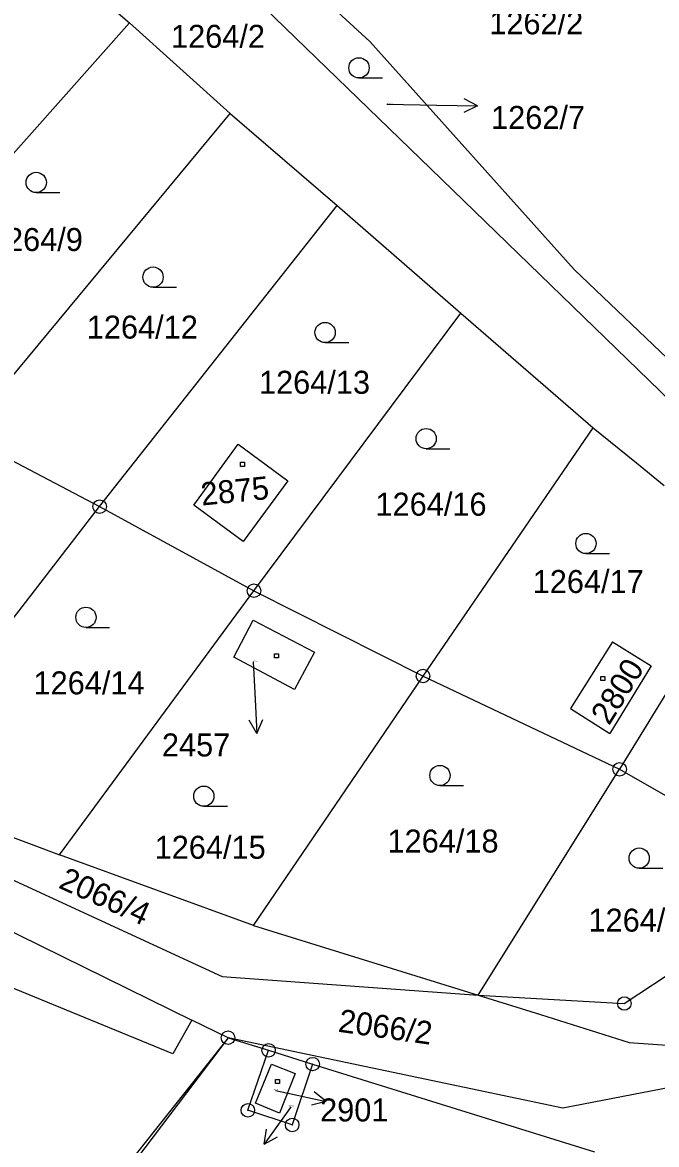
# Model space of a CAD drawing. Extents: x -795483 to -789093, y -1112258 to -1108741.
# Drawn here: x -792447.7 to -792400.7, y -1110090.9 to -1110007.9 of the extents above; entities that cross this region are included whole.
import ezdxf

# ---------------------------------------------------------------- set-up
doc = ezdxf.new("R2010")
doc.units = 0
for name, color, linetype in [('Komunikace', 7, 'Continuous'), ('Vrstva 1', 7, 'Continuous'), ('Vrstva 14', 7, 'Continuous'), ('Vrstva 15', 7, 'Continuous'), ('Vrstva 16', 7, 'Continuous'), ('Vrstva 23', 7, 'Continuous'), ('Vrstva 25', 7, 'Continuous'), ('Vrstva 28', 7, 'Continuous')]:
    doc.layers.add(name, color=color, linetype=linetype)

msp = doc.modelspace()

# ---------------------------------------------------------------- linework, layer by layer
at = {"layer": 'Komunikace'}
for p, q in [((-792420.69, -1110013.98), (-792416.99, -1110014.05)), ((-792430.58, -1110055.22), (-792430.47, -1110057.53)), ((-792428.93, -1110086.94), (-792428.13, -1110087.11)), ((-792427.8, -1110088.14), (-792428.03, -1110088.46))]:
    msp.add_line(p, q, dxfattribs=at)
at = {"layer": 'Vrstva 1'}
for p, q in [((-792436.64, -1110000.17), (-792417.45, -1110018.77)), ((-792431.65, -1110000.44), (-792421.95, -1110009.35)), ((-792447.93, -1110000.91), (-792439.75, -1110007.97)), ((-792439.75, -1110007.97), (-792455.61, -1110025.82)), ((-792439.75, -1110007.97), (-792432.29, -1110014.68)), ((-792421.95, -1110009.35), (-792406.84, -1110026.2)), ((-792452.04, -1110038.43), (-792432.29, -1110014.68)), ((-792432.29, -1110014.68), (-792424.37, -1110021.47)), ((-792417.45, -1110018.77), (-792397.13, -1110038.47)), ((-792441.95, -1110043.75), (-792424.37, -1110021.47)), ((-792424.37, -1110021.47), (-792415.22, -1110029.45)), ((-792406.84, -1110026.2), (-792395.89, -1110036.68)), ((-792430.53, -1110049.97), (-792415.22, -1110029.45)), ((-792415.22, -1110029.45), (-792405.44, -1110037.92)), ((-792452.04, -1110038.43), (-792441.95, -1110043.75)), ((-792418.02, -1110056.28), (-792405.44, -1110037.92)), ((-792405.44, -1110037.92), (-792402.24, -1110040.51)), ((-792434.98, -1110043.63), (-792431.7, -1110039.12)), ((-792431.7, -1110039.12), (-792428.02, -1110041.83)), ((-792402.24, -1110040.51), (-792400.17, -1110042.18)), ((-792428.02, -1110041.83), (-792431.32, -1110046.32)), ((-792431.32, -1110046.32), (-792434.98, -1110043.63)), ((-792458.07, -1110064.58), (-792441.95, -1110043.75)), ((-792441.95, -1110043.75), (-792430.53, -1110049.97)), ((-792393.78, -1110047.34), (-792403.48, -1110063.18)), ((-792444.93, -1110069.5), (-792430.53, -1110049.97)), ((-792430.53, -1110049.97), (-792418.02, -1110056.28)), ((-792432.02, -1110054.88), (-792430.58, -1110052.15)), ((-792430.58, -1110052.15), (-792426.06, -1110054.52)), ((-792404.01, -1110053.74), (-792407.12, -1110058.68)), ((-792404.01, -1110053.74), (-792401.14, -1110055.52)), ((-792427.52, -1110057.29), (-792432.02, -1110054.88)), ((-792426.06, -1110054.52), (-792427.52, -1110057.29)), ((-792401.14, -1110055.52), (-792404.2, -1110060.53)), ((-792430.57, -1110074.73), (-792418.02, -1110056.28)), ((-792418.02, -1110056.28), (-792403.48, -1110063.18)), ((-792407.12, -1110058.68), (-792404.2, -1110060.53)), ((-792465.63, -1110063.39), (-792432.89, -1110078.52)), ((-792413.95, -1110079.89), (-792403.48, -1110063.18)), ((-792403.48, -1110063.18), (-792389.25, -1110071.33)), ((-792458.07, -1110064.58), (-792444.93, -1110069.5)), ((-792430.57, -1110074.73), (-792444.93, -1110069.5)), ((-792456.65, -1110071.16), (-792435.12, -1110081.73)), ((-792403.13, -1110080.51), (-792389.25, -1110071.33)), ((-792436.54, -1110084.22), (-792463.24, -1110073.29)), ((-792430.57, -1110074.73), (-792413.95, -1110079.89)), ((-792432.89, -1110078.52), (-792413.95, -1110079.89)), ((-792413.95, -1110079.89), (-792409.32, -1110081.33)), ((-792413.95, -1110079.89), (-792403.13, -1110080.51)), ((-792435.12, -1110081.73), (-792436.54, -1110084.22)), ((-792432.45, -1110083.04), (-792435.12, -1110081.73)), ((-792409.32, -1110081.33), (-792402.76, -1110083.38)), ((-792432.45, -1110083.04), (-792444.57, -1110098.32)), ((-792432.45, -1110083.04), (-792442.06, -1110095.73)), ((-792432.45, -1110083.04), (-792429.45, -1110083.97)), ((-792407.68, -1110088.25), (-792432.45, -1110083.04)), ((-792402.76, -1110083.38), (-792399.26, -1110083.63)), ((-792430.98, -1110088.41), (-792429.45, -1110083.97)), ((-792429.45, -1110083.97), (-792426.19, -1110084.99)), ((-792430.42, -1110087.89), (-792429.24, -1110085)), ((-792429.24, -1110085), (-792427.49, -1110085.68)), ((-792426.19, -1110084.99), (-792427.7, -1110089.49)), ((-792426.19, -1110084.99), (-792405.33, -1110091.48)), ((-792427.49, -1110085.68), (-792428.64, -1110088.61)), ((-792393.61, -1110085.52), (-792407.68, -1110088.25)), ((-792427.7, -1110089.49), (-792430.98, -1110088.41)), ((-792428.64, -1110088.61), (-792430.42, -1110087.89))]:
    msp.add_line(p, q, dxfattribs=at)
at = {"layer": 'Vrstva 16'}
for p, q in [((-792413.99, -1110014.108), (-792414.98, -1110013.588)), ((-792416.99, -1110014.05), (-792413.99, -1110014.108)), ((-792413.99, -1110014.108), (-792415, -1110014.588)), ((-792430.47, -1110057.53), (-792430.328, -1110060.526)), ((-792430.328, -1110060.526), (-792430.875, -1110059.551)), ((-792430.328, -1110060.526), (-792429.876, -1110059.504)), ((-792428.13, -1110087.11), (-792425.199, -1110087.754)), ((-792425.199, -1110087.754), (-792426.069, -1110087.051)), ((-792428.03, -1110088.46), (-792429.768, -1110090.904)), ((-792425.199, -1110087.754), (-792426.284, -1110088.027)), ((-792429.768, -1110090.904), (-792429.596, -1110089.8)), ((-792429.768, -1110090.904), (-792428.781, -1110090.379))]:
    msp.add_line(p, q, dxfattribs=at)
at = {"layer": 'Vrstva 23'}
for p, q in [((-792422.76, -1110012.04), (-792421.01, -1110012.04)), ((-792446.64, -1110020.52), (-792444.89, -1110020.52)), ((-792438, -1110027.52), (-792436.25, -1110027.52)), ((-792425.27, -1110031.62), (-792423.52, -1110031.62)), ((-792417.79, -1110039.47), (-792416.04, -1110039.47)), ((-792405.97, -1110047.23), (-792404.22, -1110047.23)), ((-792442.96, -1110052.69), (-792441.21, -1110052.69)), ((-792416.77, -1110064.39), (-792415.02, -1110064.39)), ((-792434.24, -1110065.92), (-792432.49, -1110065.92)), ((-792402.03, -1110070.5), (-792400.28, -1110070.5))]:
    msp.add_line(p, q, dxfattribs=at)
for centre in [(-792422.76, -1110011.29), (-792446.64, -1110019.77), (-792438, -1110026.77), (-792425.27, -1110030.87), (-792417.79, -1110038.72), (-792405.97, -1110046.48), (-792442.96, -1110051.94), (-792416.77, -1110063.64), (-792434.24, -1110065.17), (-792402.03, -1110069.75)]:
    msp.add_circle(centre, 0.75, dxfattribs=at)
at = {"layer": 'Vrstva 25'}
for p, q in [((-792431.53, -1110040.47), (-792431.23, -1110040.47)), ((-792431.53, -1110040.77), (-792431.53, -1110040.47)), ((-792431.23, -1110040.77), (-792431.53, -1110040.77)), ((-792431.23, -1110040.47), (-792431.23, -1110040.77)), ((-792429.02, -1110054.63), (-792428.72, -1110054.63)), ((-792429.02, -1110054.93), (-792429.02, -1110054.63)), ((-792428.72, -1110054.93), (-792429.02, -1110054.93)), ((-792428.72, -1110054.63), (-792428.72, -1110054.93)), ((-792404.87, -1110056.31), (-792404.57, -1110056.31)), ((-792404.87, -1110056.61), (-792404.87, -1110056.31)), ((-792404.57, -1110056.61), (-792404.87, -1110056.61)), ((-792404.57, -1110056.31), (-792404.57, -1110056.61)), ((-792428.93, -1110086.12), (-792428.63, -1110086.12)), ((-792428.93, -1110086.42), (-792428.93, -1110086.12)), ((-792428.63, -1110086.42), (-792428.93, -1110086.42)), ((-792428.63, -1110086.12), (-792428.63, -1110086.42))]:
    msp.add_line(p, q, dxfattribs=at)
at = {"layer": 'Vrstva 28'}
for centre, radius in [((-792441.95, -1110043.75), 0.5), ((-792441.95, -1110043.75), 0.01), ((-792430.53, -1110049.97), 0.5), ((-792430.53, -1110049.97), 0.01), ((-792418.02, -1110056.28), 0.5), ((-792418.02, -1110056.28), 0.01), ((-792403.48, -1110063.18), 0.5), ((-792403.48, -1110063.18), 0.01), ((-792403.13, -1110080.51), 0.5), ((-792403.13, -1110080.51), 0.01), ((-792432.45, -1110083.04), 0.5), ((-792432.45, -1110083.04), 0.01), ((-792429.45, -1110083.97), 0.5), ((-792429.45, -1110083.97), 0.01), ((-792426.19, -1110084.99), 0.5), ((-792426.19, -1110084.99), 0.01), ((-792430.98, -1110088.41), 0.5), ((-792430.98, -1110088.41), 0.01), ((-792427.7, -1110089.49), 0.5), ((-792427.7, -1110089.49), 0.01)]:
    msp.add_circle(centre, radius, dxfattribs=at)

# ---------------------------------------------------------------- texts
at = {"layer": 'Vrstva 14'}
for s, height, p in [('1262/2', 1.7, (-792413.123, -1110008.81)), ('1264/2', 1.7, (-792436.67, -1110009.81)), ('1262/7', 0.1, (-792420.69, -1110013.98)), ('1264/9', 1.7, (-792450.14, -1110024.84)), ('1264/12', 1.7, (-792442.9, -1110031.32)), ('1264/13', 1.7, (-792430.16, -1110035.4)), ('1264/16', 1.7, (-792421.54, -1110044.42)), ('1264/17', 1.7, (-792409.91, -1110050.14)), ('1264/14', 1.7, (-792446.84, -1110057.64)), ('1264/18', 1.7, (-792420.65, -1110069.34)), ('1264/15', 1.7, (-792437.88, -1110069.8)), ('1264/19', 1.7, (-792405.78, -1110075.19)), ('1444/4', 0.1, (-792428.032, -1110088.14))]:
    msp.add_text(s, height=height, dxfattribs=at).set_placement(p)
for s, rotation, p in [('2066/4', 335.75364, (-792445.07, -1110071.92)), ('2066/2', 351.97578, (-792424.36, -1110082.59))]:
    msp.add_text(s, height=1.7, rotation=rotation, dxfattribs=at).set_placement(p)
at = {"layer": 'Vrstva 15'}
for s, rotation, p in [('2875', 5.59935, (-792434.385, -1110043.673)), ('2800', 58.28364, (-792404.26, -1110060))]:
    msp.add_text(s, height=1.7, rotation=rotation, dxfattribs=at).set_placement(p)
for s, p in [('2457', (-792430.58, -1110055.22)), ('2901', (-792429.089, -1110086.94))]:
    msp.add_text(s, height=0.1, dxfattribs=at).set_placement(p)
at = {"layer": 'Vrstva 16'}
for s, p in [('1262/7', (-792412.99, -1110015.81)), ('2457', (-792437.341, -1110062.23)), ('2901', (-792425.639, -1110089.23))]:
    msp.add_text(s, height=1.7, dxfattribs=at).set_placement(p)

doc.saveas('drawing.dxf')
